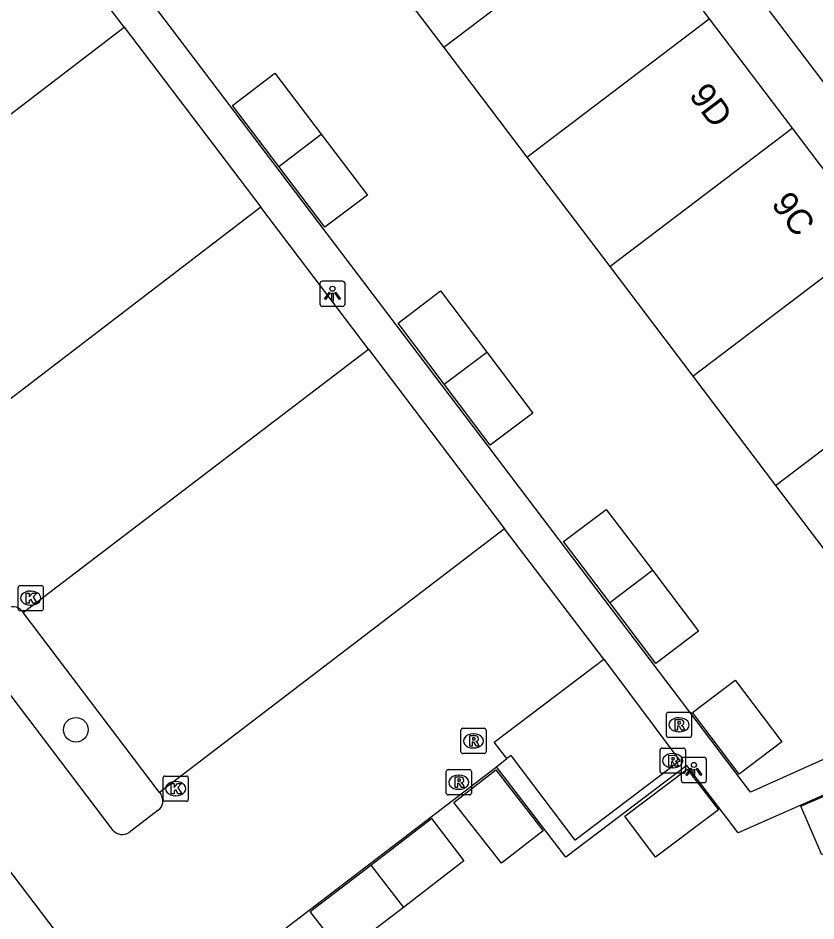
# Model space of a CAD drawing. Extents: x 160026 to 161302, y 384757 to 385701.
# Drawn here: x 160459.24 to 160490.89, y 385408.65 to 385444.45 of the extents above; entities that cross this region are included whole.
import ezdxf

# ---------------------------------------------------------------- set-up
doc = ezdxf.new("R2010")
doc.units = 0
for name, color, linetype in [('IMGEO_Boom', 7, 'Continuous'), ('IMGEO_Kolk', 7, 'Continuous'), ('IMGEO_Lichtpunt', 7, 'Continuous'), ('IMGEO_Pand', 7, 'Continuous'), ('IMGEO_Pand_nummerreeks', 7, 'Continuous'), ('IMGEO_Parkeervlak_halfverhard', 7, 'Continuous'), ('IMGEO_Rijbaan_lokaal_open', 7, 'Continuous'), ('IMGEO_Rioolput', 7, 'Continuous'), ('IMGEO_Voetpad_open', 7, 'Continuous')]:
    doc.layers.add(name, color=color, linetype=linetype)

msp = doc.modelspace()

# ---------------------------------------------------------------- linework, layer by layer
at = {"layer": 'IMGEO_Boom'}
msp.add_circle((160461.53, 385416.23), 0.489, dxfattribs=at)
at = {"layer": 'IMGEO_Kolk'}
for p, q in [((160459.238, 385421.023), (160459.238, 385421.875)), ((160459.313, 385421.949), (160460.165, 385421.949)), ((160459.726, 385421.729), (160459.751, 385421.729)), ((160460.239, 385421.875), (160460.239, 385421.023)), ((160459.749, 385421.169), (160459.724, 385421.169)), ((160460.165, 385420.949), (160459.313, 385420.949)), ((160464.989, 385413.469), (160464.989, 385414.321)), ((160465.064, 385414.395), (160465.916, 385414.395)), ((160465.99, 385414.321), (160465.99, 385413.469)), ((160465.477, 385414.175), (160465.502, 385414.175)), ((160465.5, 385413.615), (160465.475, 385413.615)), ((160465.916, 385413.395), (160465.064, 385413.395))]:
    msp.add_line(p, q, dxfattribs=at)
for points in [[(160459.238, 385421.023), (160459.238, 385421.875)], [(160459.313, 385421.949), (160460.165, 385421.949)], [(160460.239, 385421.875), (160460.239, 385421.023)], [(160459.559, 385421.649), (160459.682, 385421.649), (160459.682, 385421.498), (160459.812, 385421.649), (160459.976, 385421.649), (160459.83, 385421.498), (160459.983, 385421.249), (160459.831, 385421.249), (160459.746, 385421.413), (160459.682, 385421.346), (160459.682, 385421.249), (160459.559, 385421.249), (160459.559, 385421.649)], [(160460.165, 385420.949), (160459.313, 385420.949)], [(160464.989, 385413.469), (160464.989, 385414.321)], [(160465.064, 385414.395), (160465.916, 385414.395)], [(160465.99, 385414.321), (160465.99, 385413.469)], [(160465.31, 385414.095), (160465.433, 385414.095), (160465.433, 385413.944), (160465.563, 385414.095), (160465.727, 385414.095), (160465.581, 385413.944), (160465.734, 385413.695), (160465.582, 385413.695), (160465.497, 385413.859), (160465.433, 385413.792), (160465.433, 385413.695), (160465.31, 385413.695), (160465.31, 385414.095)], [(160465.916, 385413.395), (160465.064, 385413.395)]]:
    msp.add_lwpolyline(points, dxfattribs=at)
for centre, start, end in [((160459.315, 385421.873), 91.552, 178.448), ((160459.315, 385421.873), 91.552, 178.448), ((160460.163, 385421.873), 1.552, 88.448), ((160460.163, 385421.873), 1.552, 88.448), ((160459.315, 385421.025), 181.552, 268.448), ((160459.315, 385421.025), 181.552, 268.448), ((160460.163, 385421.025), 271.552, 358.448), ((160460.163, 385421.025), 271.552, 358.448), ((160465.066, 385414.319), 91.552, 178.448), ((160465.066, 385414.319), 91.552, 178.448), ((160465.914, 385414.319), 1.552, 88.448), ((160465.914, 385414.319), 1.552, 88.448), ((160465.066, 385413.471), 181.552, 268.448), ((160465.066, 385413.471), 181.552, 268.448), ((160465.914, 385413.471), 271.552, 358.448), ((160465.914, 385413.471), 271.552, 358.448)]:
    msp.add_arc(centre, 0.0765, start, end, dxfattribs=at)
for centre, major_axis, ratio, start_param, end_param in [((160459.725, 385421.449), (-0.387, 0.002), 0.722429, 4.712389, 7.853982), ((160459.75, 385421.449), (-0.39, 0.002), 0.717154, 1.570796, 4.712389), ((160465.476, 385413.895), (-0.387, 0.002), 0.722429, 4.712389, 7.853982), ((160465.501, 385413.895), (-0.39, 0.002), 0.717154, 1.570796, 4.712389)]:
    msp.add_ellipse(centre, major_axis=major_axis, ratio=ratio, start_param=start_param, end_param=end_param, dxfattribs=at)
at = {"layer": 'IMGEO_Lichtpunt'}
for p, q in [((160471.212, 385433.921), (160471.212, 385433.114)), ((160471.212, 385433.921), (160471.212, 385433.114)), ((160472.114, 385434.016), (160471.306, 385434.016)), ((160472.114, 385434.016), (160471.306, 385434.016)), ((160472.208, 385433.114), (160472.208, 385433.921)), ((160472.208, 385433.114), (160472.208, 385433.921)), ((160471.306, 385433.02), (160472.114, 385433.02)), ((160471.306, 385433.02), (160472.114, 385433.02)), ((160485.549, 385415.038), (160485.549, 385414.231)), ((160485.549, 385415.038), (160485.549, 385414.231)), ((160486.451, 385415.133), (160485.643, 385415.133)), ((160486.451, 385415.133), (160485.643, 385415.133)), ((160486.545, 385414.231), (160486.545, 385415.038)), ((160486.545, 385414.231), (160486.545, 385415.038)), ((160485.643, 385414.137), (160486.451, 385414.137)), ((160485.643, 385414.137), (160486.451, 385414.137))]:
    msp.add_line(p, q, dxfattribs=at)
for points in [[(160471.586, 385433.585), (160471.625, 385433.557), (160471.437, 385433.295), (160471.399, 385433.322), (160471.586, 385433.585)], [(160471.688, 385433.537), (160471.735, 385433.537), (160471.735, 385433.215), (160471.688, 385433.215), (160471.688, 385433.537)], [(160471.798, 385433.557), (160471.836, 385433.584), (160472.023, 385433.322), (160471.984, 385433.294), (160471.798, 385433.557)], [(160485.923, 385414.702), (160485.962, 385414.674), (160485.774, 385414.412), (160485.736, 385414.439), (160485.923, 385414.702)], [(160486.025, 385414.654), (160486.072, 385414.654), (160486.072, 385414.332), (160486.025, 385414.332), (160486.025, 385414.654)], [(160486.135, 385414.674), (160486.173, 385414.701), (160486.36, 385414.439), (160486.321, 385414.411), (160486.135, 385414.674)]]:
    msp.add_lwpolyline(points, dxfattribs=at)
for centre in [(160471.711, 385433.719), (160486.048, 385414.836)]:
    msp.add_circle(centre, 0.0994, dxfattribs=at)
for centre, start, end in [((160471.306, 385433.921), 90, 180), ((160471.306, 385433.921), 90, 180), ((160472.114, 385433.921), 0, 90), ((160472.114, 385433.921), 0, 90), ((160471.306, 385433.114), 180, 270), ((160471.306, 385433.114), 180, 270), ((160472.114, 385433.114), 270, 0), ((160472.114, 385433.114), 270, 360), ((160485.643, 385415.038), 90, 180), ((160485.643, 385415.038), 90, 180), ((160486.451, 385415.038), 0, 90), ((160486.451, 385415.038), 0, 90), ((160485.643, 385414.231), 180, 270), ((160485.643, 385414.231), 180, 270), ((160486.451, 385414.231), 270, 0), ((160486.451, 385414.231), 270, 360)]:
    msp.add_arc(centre, 0.0946, start, end, dxfattribs=at)
at = {"layer": 'IMGEO_Pand'}
for points in [[(160483.358, 385448.762), (160476.128, 385443.281)], [(160483.358, 385448.762), (160486.65, 385444.421)], [(160472.837, 385447.623), (160476.128, 385443.281)], [(160479.42, 385438.94), (160486.65, 385444.421)], [(160486.65, 385444.421), (160489.943, 385440.08)], [(160476.128, 385443.281), (160479.42, 385438.94)], [(160469.576, 385438.569), (160467.739, 385440.988), (160469.423, 385442.267), (160471.26, 385439.848)], [(160482.711, 385434.598), (160489.943, 385440.08)], [(160489.943, 385440.08), (160493.235, 385435.74)], [(160471.26, 385439.848), (160473.097, 385437.429), (160471.407, 385436.159), (160469.576, 385438.569)], [(160469.576, 385438.569), (160471.26, 385439.848)], [(160479.42, 385438.94), (160482.711, 385434.598)], [(160486.002, 385430.257), (160493.235, 385435.74)], [(160482.711, 385434.598), (160486.002, 385430.257)], [(160476.143, 385429.93), (160474.311, 385432.353), (160476.001, 385433.63), (160477.833, 385431.207)], [(160489.293, 385425.915), (160496.527, 385431.399)], [(160477.833, 385431.207), (160479.664, 385428.784), (160477.965, 385427.519), (160476.143, 385429.93)], [(160476.143, 385429.93), (160477.833, 385431.207)], [(160486.002, 385430.257), (160489.293, 385425.915)], [(160489.293, 385425.915), (160492.584, 385421.574)], [(160482.712, 385421.273), (160480.876, 385423.694), (160482.574, 385424.966), (160484.403, 385422.555)], [(160484.403, 385422.555), (160486.231, 385420.143), (160484.541, 385418.861), (160482.712, 385421.273)], [(160482.712, 385421.273), (160484.403, 385422.555)], [(160487.851, 385414.467), (160485.997, 385416.911), (160487.687, 385418.193), (160489.539, 385415.748), (160487.851, 385414.467)], [(160478.41, 385410.935), (160476.526, 385413.352), (160478.192, 385414.646), (160480.073, 385412.228), (160478.41, 385410.935)], [(160483.304, 385412.801), (160485.776, 385414.663), (160487.021, 385413.053), (160484.529, 385411.175), (160483.304, 385412.801)], [(160493.908, 385412.472), (160491.129, 385411.267), (160490.29, 385413.202), (160493.069, 385414.407)], [(160473.235, 385410.867), (160475.637, 385412.712), (160476.928, 385411.031), (160474.525, 385409.186)], [(160474.525, 385409.186), (160472.123, 385407.341), (160470.832, 385409.022), (160473.235, 385410.867)], [(160473.235, 385410.867), (160474.525, 385409.186)]]:
    msp.add_lwpolyline(points, dxfattribs=at)
at = {"layer": 'IMGEO_Parkeervlak_halfverhard'}
msp.add_lwpolyline([(160464.844, 385413.746), (160459.436, 385420.88)], dxfattribs=at)
at = {"layer": 'IMGEO_Rijbaan_lokaal_open'}
for points in [[(160495.875, 385417.232), (160495.92, 385417.173), (160488.294, 385413.757), (160459.553, 385451.644), (160449.825, 385464.519), (160448.667, 385463.642)], [(160463.447, 385444.083), (160459.234, 385449.636)], [(160449.741, 385433.612), (160463.447, 385444.083)], [(160463.447, 385444.083), (160468.868, 385436.955)], [(160468.868, 385436.955), (160455.183, 385426.486)], [(160473.139, 385431.323), (160468.868, 385436.955)], [(160459.436, 385420.88), (160473.139, 385431.323)], [(160473.139, 385431.323), (160478.539, 385424.197)], [(160438.928, 385422.532), (160438.853, 385422.631), (160445.785, 385427.894), (160462.686, 385405.637), (160460.435, 385403.906), (160461.77, 385402.183), (160478.224, 385414.762)], [(160478.539, 385424.197), (160464.844, 385413.746)], [(160482.473, 385419.027), (160478.539, 385424.197)], [(160459.396, 385420.932), (160459.436, 385420.88)], [(160499.899, 385420.283), (160500.755, 385419.154), (160496.515, 385415.995), (160487.802, 385412.138), (160485.772, 385414.808), (160480.97, 385411.183), (160478.224, 385414.762)], [(160463.006, 385412.24), (160457.507, 385419.472)], [(160478.63, 385415.096), (160478.126, 385415.741), (160482.473, 385419.027)], [(160482.473, 385419.027), (160485.497, 385415.003), (160481.336, 385411.848), (160478.798, 385415.21), (160478.63, 385415.096)], [(160478.224, 385414.762), (160478.63, 385415.096)], [(160464.844, 385413.746), (160464.898, 385413.675)], [(160464.801, 385413.041), (160463.643, 385412.152)]]:
    msp.add_lwpolyline(points, dxfattribs=at)
for centre, radius, start, end in [((160459.035, 385420.656), 0.454, 37.4118, 130.0041), ((160464.536, 385413.406), 0.451, 305.9715, 36.6313), ((160463.377, 385412.577), 0.502, 222.2677, 302.0013)]:
    msp.add_arc(centre, radius, start, end, dxfattribs=at)
at = {"layer": 'IMGEO_Rioolput'}
for p, q in [((160484.956, 385416), (160484.956, 385416.852)), ((160485.031, 385416.926), (160485.883, 385416.926)), ((160485.957, 385416.852), (160485.957, 385416)), ((160485.444, 385416.706), (160485.469, 385416.706)), ((160476.804, 385415.361), (160476.804, 385416.213)), ((160476.879, 385416.287), (160477.731, 385416.287)), ((160477.292, 385416.067), (160477.317, 385416.067)), ((160477.805, 385416.213), (160477.805, 385415.361)), ((160485.467, 385416.146), (160485.442, 385416.146)), ((160485.883, 385415.926), (160485.031, 385415.926)), ((160477.731, 385415.287), (160476.879, 385415.287)), ((160477.315, 385415.507), (160477.29, 385415.507)), ((160484.709, 385414.577), (160484.709, 385415.429)), ((160484.784, 385415.503), (160485.636, 385415.503)), ((160485.197, 385415.283), (160485.222, 385415.283)), ((160485.71, 385415.429), (160485.71, 385414.577)), ((160476.222, 385413.722), (160476.222, 385414.574)), ((160476.297, 385414.648), (160477.149, 385414.648)), ((160477.223, 385414.574), (160477.223, 385413.722)), ((160485.22, 385414.723), (160485.195, 385414.723)), ((160476.71, 385414.428), (160476.735, 385414.428)), ((160485.636, 385414.503), (160484.784, 385414.503)), ((160476.733, 385413.868), (160476.708, 385413.868)), ((160477.149, 385413.648), (160476.297, 385413.648))]:
    msp.add_line(p, q, dxfattribs=at)
for points in [[(160484.956, 385416), (160484.956, 385416.852)], [(160485.031, 385416.926), (160485.883, 385416.926)], [(160485.957, 385416.852), (160485.957, 385416)], [(160485.545, 385416.624), (160485.293, 385416.626), (160485.293, 385416.226)], [(160485.293, 385416.226), (160485.417, 385416.226), (160485.417, 385416.388), (160485.428, 385416.388)], [(160485.471, 385416.545), (160485.417, 385416.545), (160485.417, 385416.464)], [(160485.417, 385416.464), (160485.469, 385416.464)], [(160485.475, 385416.359), (160485.546, 385416.226), (160485.686, 385416.226), (160485.621, 385416.352)], [(160476.804, 385415.361), (160476.804, 385416.213)], [(160476.879, 385416.287), (160477.731, 385416.287)], [(160477.805, 385416.213), (160477.805, 385415.361)], [(160477.393, 385415.985), (160477.141, 385415.987), (160477.141, 385415.587)], [(160477.141, 385415.587), (160477.265, 385415.587), (160477.265, 385415.749), (160477.276, 385415.749)], [(160477.319, 385415.906), (160477.265, 385415.906), (160477.265, 385415.825)], [(160477.265, 385415.825), (160477.317, 385415.825)], [(160477.323, 385415.72), (160477.394, 385415.587), (160477.534, 385415.587), (160477.469, 385415.713)], [(160485.883, 385415.926), (160485.031, 385415.926)], [(160477.731, 385415.287), (160476.879, 385415.287)], [(160484.709, 385414.577), (160484.709, 385415.429)], [(160484.784, 385415.503), (160485.636, 385415.503)], [(160485.71, 385415.429), (160485.71, 385414.577)], [(160485.298, 385415.201), (160485.046, 385415.203), (160485.046, 385414.803)], [(160485.046, 385414.803), (160485.17, 385414.803), (160485.17, 385414.965), (160485.181, 385414.965)], [(160485.224, 385415.122), (160485.17, 385415.122), (160485.17, 385415.041)], [(160485.17, 385415.041), (160485.222, 385415.041)], [(160485.228, 385414.936), (160485.299, 385414.803), (160485.439, 385414.803), (160485.374, 385414.929)], [(160476.222, 385413.722), (160476.222, 385414.574)], [(160476.297, 385414.648), (160477.149, 385414.648)], [(160477.223, 385414.574), (160477.223, 385413.722)], [(160476.811, 385414.346), (160476.559, 385414.348), (160476.559, 385413.948)], [(160476.737, 385414.267), (160476.683, 385414.267), (160476.683, 385414.186)], [(160485.636, 385414.503), (160484.784, 385414.503)], [(160476.559, 385413.948), (160476.683, 385413.948), (160476.683, 385414.11), (160476.694, 385414.11)], [(160476.683, 385414.186), (160476.735, 385414.186)], [(160476.741, 385414.081), (160476.812, 385413.948), (160476.952, 385413.948), (160476.887, 385414.074)], [(160477.149, 385413.648), (160476.297, 385413.648)]]:
    msp.add_lwpolyline(points, dxfattribs=at)
for centre, radius, start, end in [((160485.033, 385416.85), 0.0765, 91.552, 178.448), ((160485.033, 385416.85), 0.0765, 91.552, 178.448), ((160485.881, 385416.85), 0.0765, 1.552, 88.448), ((160485.881, 385416.85), 0.0765, 1.552, 88.448), ((160485.427, 385416.335), 0.0533, 26.0293, 88.6989), ((160485.453, 385416.653), 0.19, 274.7715, 282.9687), ((160485.477, 385416.449), 0.0964, 77.0061, 93.1865), ((160485.491, 385416.506), 0.0378, 276.6634, 79.6772), ((160485.544, 385416.514), 0.109, 350.3612, 89.416), ((160485.542, 385416.514), 0.112, 277.5842, 350.9817), ((160485.526, 385416.299), 0.108, 29.5134, 73.7905), ((160476.881, 385416.211), 0.0765, 91.552, 178.448), ((160476.881, 385416.211), 0.0765, 91.552, 178.448), ((160477.729, 385416.211), 0.0765, 1.552, 88.448), ((160477.729, 385416.211), 0.0765, 1.552, 88.448), ((160485.033, 385416.002), 0.0765, 181.552, 268.448), ((160485.033, 385416.002), 0.0765, 181.552, 268.448), ((160485.881, 385416.002), 0.0765, 271.552, 358.448), ((160485.881, 385416.002), 0.0765, 271.552, 358.448), ((160477.275, 385415.696), 0.0533, 26.0293, 88.6989), ((160477.301, 385416.014), 0.19, 274.7715, 282.9687), ((160477.325, 385415.81), 0.0964, 77.0061, 93.1865), ((160477.339, 385415.867), 0.0378, 276.6634, 79.6772), ((160477.392, 385415.875), 0.109, 350.3612, 89.416), ((160477.39, 385415.875), 0.112, 277.5842, 350.9817), ((160477.374, 385415.66), 0.108, 29.5134, 73.7905), ((160476.881, 385415.363), 0.0765, 181.552, 268.448), ((160476.881, 385415.363), 0.0765, 181.552, 268.448), ((160477.729, 385415.363), 0.0765, 271.552, 358.448), ((160477.729, 385415.363), 0.0765, 271.552, 358.448), ((160484.786, 385415.427), 0.0765, 91.552, 178.448), ((160484.786, 385415.427), 0.0765, 91.552, 178.448), ((160485.634, 385415.427), 0.0765, 1.552, 88.448), ((160485.634, 385415.427), 0.0765, 1.552, 88.448), ((160485.18, 385414.912), 0.0533, 26.0293, 88.6989), ((160485.206, 385415.23), 0.19, 274.7715, 282.9687), ((160485.23, 385415.026), 0.0964, 77.0061, 93.1865), ((160485.244, 385415.083), 0.0378, 276.6634, 79.6772), ((160485.297, 385415.091), 0.109, 350.3612, 89.416), ((160485.295, 385415.091), 0.112, 277.5842, 350.9817), ((160485.279, 385414.876), 0.108, 29.5134, 73.7905), ((160476.299, 385414.572), 0.0765, 91.552, 178.448), ((160476.299, 385414.572), 0.0765, 91.552, 178.448), ((160477.147, 385414.572), 0.0765, 1.552, 88.448), ((160477.147, 385414.572), 0.0765, 1.552, 88.448), ((160484.786, 385414.579), 0.0765, 181.552, 268.448), ((160484.786, 385414.579), 0.0765, 181.552, 268.448), ((160485.634, 385414.579), 0.0765, 271.552, 358.448), ((160485.634, 385414.579), 0.0765, 271.552, 358.448), ((160476.743, 385414.171), 0.0964, 77.0061, 93.1865), ((160476.757, 385414.228), 0.0378, 276.6634, 79.6772), ((160476.81, 385414.236), 0.109, 350.3612, 89.416), ((160476.808, 385414.236), 0.112, 277.5842, 350.9817), ((160476.693, 385414.057), 0.0533, 26.0293, 88.6989), ((160476.719, 385414.375), 0.19, 274.7715, 282.9687), ((160476.792, 385414.021), 0.108, 29.5134, 73.7905), ((160476.299, 385413.724), 0.0765, 181.552, 268.448), ((160476.299, 385413.724), 0.0765, 181.552, 268.448), ((160477.147, 385413.724), 0.0765, 271.552, 358.448), ((160477.147, 385413.724), 0.0765, 271.552, 358.448)]:
    msp.add_arc(centre, radius, start, end, dxfattribs=at)
for centre, major_axis, ratio, start_param, end_param in [((160485.443, 385416.426), (-0.387, 0.002), 0.722429, 4.712389, 7.853982), ((160485.468, 385416.426), (-0.39, 0.002), 0.717154, 1.570796, 4.712389), ((160477.291, 385415.787), (-0.387, 0.002), 0.722429, 4.712389, 7.853982), ((160477.316, 385415.787), (-0.39, 0.002), 0.717154, 1.570796, 4.712389), ((160485.196, 385415.003), (-0.387, 0.002), 0.722429, 4.712389, 7.853982), ((160485.221, 385415.003), (-0.39, 0.002), 0.717154, 1.570796, 4.712389), ((160476.709, 385414.148), (-0.387, 0.002), 0.722429, 4.712389, 7.853982), ((160476.734, 385414.148), (-0.39, 0.002), 0.717154, 1.570796, 4.712389)]:
    msp.add_ellipse(centre, major_axis=major_axis, ratio=ratio, start_param=start_param, end_param=end_param, dxfattribs=at)
at = {"layer": 'IMGEO_Voetpad_open'}
msp.add_lwpolyline([(160505.278, 385423.36), (160461.664, 385480.824)], dxfattribs=at)

# ---------------------------------------------------------------- texts
at = {"layer": 'IMGEO_Pand_nummerreeks'}
for s, p in [('9D', (160485.82, 385441.379)), ('9C', (160489.088, 385437.071))]:
    msp.add_text(s, height=1, rotation=307.179, dxfattribs=at).set_placement(p)

doc.saveas('drawing.dxf')
